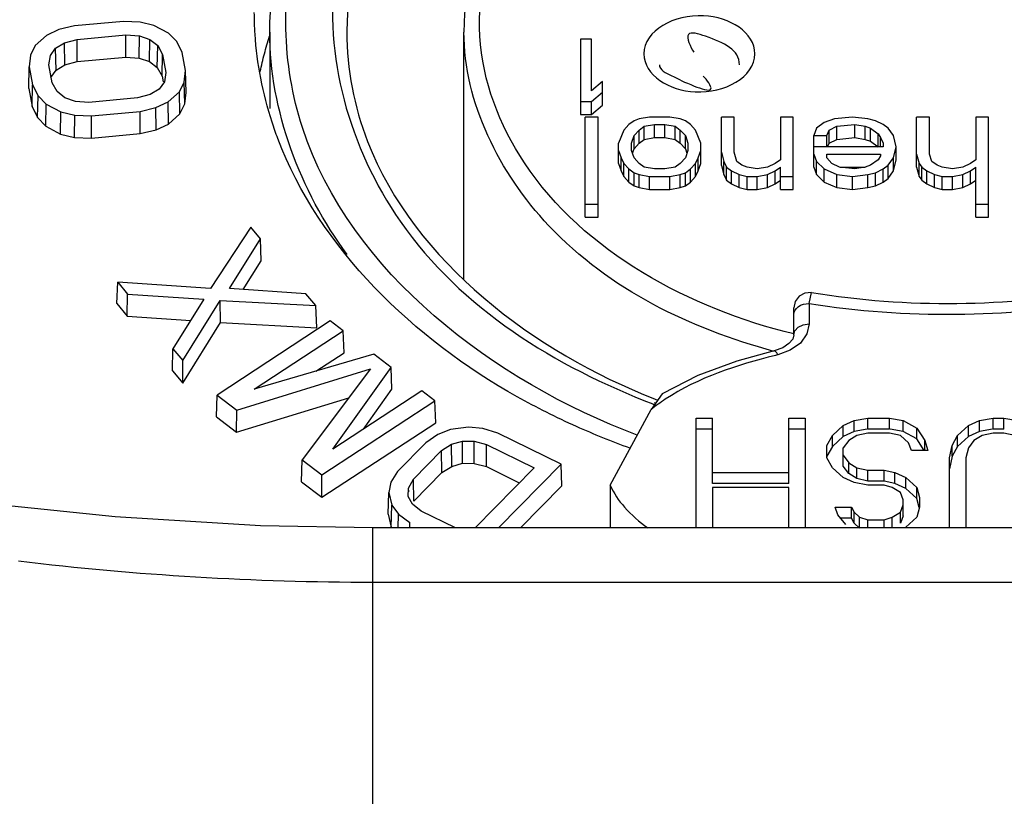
# Paper-space layout 'Sheet' of a CAD drawing. Header units: inches. Extents: x 0.2 to 10.8, y 0.2 to 8.3.
# Tile 424 of 545: x 7.5217 to 7.5855, y 5.4362 to 5.4866. Entities that reach past the tile are written whole.
import ezdxf

# ---------------------------------------------------------------- set-up
doc = ezdxf.new("R2010")
doc.units = ezdxf.units.IN
doc.header["$MEASUREMENT"] = 0
doc.layers.get('0').update_dxf_attribs({"lineweight": 5})

psp = doc.layouts.new('Sheet')

# ---------------------------------------------------------------- linework, layer by layer
at = {"color": 0, "linetype": 'ByBlock', "lineweight": -3}
for p, q in [((7.525220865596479, 5.486152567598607), (7.52419320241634, 5.48590859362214)), ((7.528385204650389, 5.486446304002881), (7.525220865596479, 5.486152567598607)), ((7.529467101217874, 5.486398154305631), (7.528385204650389, 5.486446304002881)), ((7.530365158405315, 5.486184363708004), (7.529467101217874, 5.486398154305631)), ((7.531317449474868, 5.485678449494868), (7.530365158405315, 5.486184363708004)), ((7.523403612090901, 5.485538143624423), (7.522668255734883, 5.484875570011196)), ((7.52419320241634, 5.48590859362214), (7.523403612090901, 5.485538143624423)), ((7.525383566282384, 5.485276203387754), (7.528547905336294, 5.485569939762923)), ((7.528548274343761, 5.484130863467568), (7.528547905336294, 5.485569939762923)), ((7.528547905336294, 5.485569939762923), (7.529418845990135, 5.485502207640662)), ((7.529409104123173, 5.484063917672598), (7.529418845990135, 5.485502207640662)), ((7.529418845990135, 5.485502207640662), (7.530105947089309, 5.485268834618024)), ((7.531847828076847, 5.485133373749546), (7.531317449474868, 5.485678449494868)), ((7.537877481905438, 5.485753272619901), (7.537877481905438, 5.48079086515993)), ((7.550477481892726, 5.469687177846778), (7.550477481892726, 5.485753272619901)), ((7.522668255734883, 5.484875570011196), (7.522354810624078, 5.484252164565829)), ((7.523988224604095, 5.484700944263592), (7.524566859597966, 5.485051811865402)), ((7.524566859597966, 5.485051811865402), (7.525383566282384, 5.485276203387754)), ((7.524585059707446, 5.483616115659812), (7.524566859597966, 5.485051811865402)), ((7.525392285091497, 5.483837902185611), (7.525383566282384, 5.485276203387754)), ((7.530084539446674, 5.483834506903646), (7.530105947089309, 5.485268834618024)), ((7.530105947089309, 5.485268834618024), (7.530609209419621, 5.484869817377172)), ((7.530579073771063, 5.483442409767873), (7.530609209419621, 5.484869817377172)), ((7.530609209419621, 5.484869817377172), (7.530928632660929, 5.484305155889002)), ((7.532194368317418, 5.48442265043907), (7.531847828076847, 5.485133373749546)), ((7.558047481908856, 5.485300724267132), (7.558047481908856, 5.480407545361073)), ((7.558762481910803, 5.485300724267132), (7.558047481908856, 5.485300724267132)), ((7.558762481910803, 5.481944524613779), (7.558762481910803, 5.485300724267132)), ((7.522354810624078, 5.484252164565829), (7.522279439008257, 5.48350227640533)), ((7.523545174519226, 5.483619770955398), (7.523647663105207, 5.484223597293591)), ((7.523647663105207, 5.484223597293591), (7.523988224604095, 5.484700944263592)), ((7.524016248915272, 5.483271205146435), (7.523988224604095, 5.484700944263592)), ((7.530894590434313, 5.482884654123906), (7.530928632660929, 5.484305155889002)), ((7.530928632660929, 5.484305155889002), (7.531145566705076, 5.483136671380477)), ((7.532411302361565, 5.483254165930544), (7.532194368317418, 5.48442265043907)), ((7.523762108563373, 5.482451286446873), (7.523545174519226, 5.483619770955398)), ((7.524016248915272, 5.483271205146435), (7.524585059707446, 5.483616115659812)), ((7.524585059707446, 5.483616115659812), (7.525392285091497, 5.483837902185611)), ((7.525392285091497, 5.483837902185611), (7.528548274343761, 5.484130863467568)), ((7.528548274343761, 5.484130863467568), (7.529409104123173, 5.484063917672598)), ((7.529409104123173, 5.484063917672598), (7.530084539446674, 5.483834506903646)), ((7.530084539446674, 5.483834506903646), (7.530579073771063, 5.483442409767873)), ((7.522244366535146, 5.482087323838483), (7.522279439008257, 5.48350227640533)), ((7.522279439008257, 5.48350227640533), (7.522496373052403, 5.482333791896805)), ((7.523681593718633, 5.482802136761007), (7.524016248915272, 5.483271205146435)), ((7.530579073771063, 5.483442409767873), (7.530894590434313, 5.482884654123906)), ((7.530894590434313, 5.482884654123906), (7.53096267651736, 5.4825179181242)), ((7.531145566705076, 5.483136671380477), (7.531043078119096, 5.48253284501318)), ((7.532335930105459, 5.482504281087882), (7.532411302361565, 5.483254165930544)), ((7.532446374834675, 5.481840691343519), (7.532411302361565, 5.483254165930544)), ((7.522462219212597, 5.480913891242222), (7.522496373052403, 5.482333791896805)), ((7.522496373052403, 5.482333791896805), (7.52284291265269, 5.481623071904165)), ((7.524081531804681, 5.481886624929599), (7.523762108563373, 5.482451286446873)), ((7.531043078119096, 5.48253284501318), (7.530702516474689, 5.482055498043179)), ((7.532022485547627, 5.481880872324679), (7.532335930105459, 5.482504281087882)), ((7.532370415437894, 5.481084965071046), (7.532335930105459, 5.482504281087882)), ((7.559477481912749, 5.482546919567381), (7.558762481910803, 5.481944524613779)), ((7.559477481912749, 5.481009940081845), (7.559477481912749, 5.482546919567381)), ((7.522244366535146, 5.482087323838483), (7.522462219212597, 5.480913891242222)), ((7.522811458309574, 5.480197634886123), (7.52284291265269, 5.481623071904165)), ((7.52284291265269, 5.481623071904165), (7.523373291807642, 5.481077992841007)), ((7.52458479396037, 5.481487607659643), (7.524081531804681, 5.481886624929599)), ((7.530123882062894, 5.481704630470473), (7.529307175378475, 5.481480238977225)), ((7.530702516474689, 5.482055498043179), (7.530123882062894, 5.481704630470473)), ((7.531287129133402, 5.481218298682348), (7.532022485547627, 5.481880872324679)), ((7.53205346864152, 5.480454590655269), (7.532022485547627, 5.481880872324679)), ((7.532370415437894, 5.481084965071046), (7.532446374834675, 5.481840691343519)), ((7.558762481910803, 5.481256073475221), (7.559477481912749, 5.481858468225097)), ((7.523347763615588, 5.479646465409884), (7.523373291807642, 5.481077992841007)), ((7.523373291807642, 5.481077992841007), (7.524325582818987, 5.480572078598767)), ((7.525271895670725, 5.481254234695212), (7.52458479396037, 5.481487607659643)), ((7.526142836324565, 5.481186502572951), (7.525271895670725, 5.481254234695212)), ((7.529307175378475, 5.481480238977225), (7.526142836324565, 5.481186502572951)), ((7.530497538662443, 5.480847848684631), (7.531287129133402, 5.481218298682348)), ((7.531311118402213, 5.479785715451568), (7.531287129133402, 5.481218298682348)), ((7.53205346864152, 5.480454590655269), (7.532370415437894, 5.481084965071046)), ((7.558047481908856, 5.481256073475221), (7.558762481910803, 5.481256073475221)), ((7.558762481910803, 5.480407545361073), (7.558762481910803, 5.481256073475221)), ((7.558762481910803, 5.480407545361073), (7.559477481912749, 5.481009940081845)), ((7.522462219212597, 5.480913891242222), (7.522811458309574, 5.480197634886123)), ((7.524309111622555, 5.47913573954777), (7.524325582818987, 5.480572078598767)), ((7.524325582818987, 5.480572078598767), (7.525223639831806, 5.48035828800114)), ((7.525216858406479, 5.478919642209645), (7.525223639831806, 5.48035828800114)), ((7.525223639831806, 5.48035828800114), (7.526305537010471, 5.480310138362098)), ((7.526305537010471, 5.480310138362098), (7.529469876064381, 5.480603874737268)), ((7.529469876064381, 5.480603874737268), (7.530497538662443, 5.480847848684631)), ((7.529477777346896, 5.479165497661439), (7.529469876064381, 5.480603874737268)), ((7.530513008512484, 5.479411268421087), (7.530497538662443, 5.480847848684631)), ((7.531311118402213, 5.479785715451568), (7.53205346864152, 5.480454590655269)), ((7.558047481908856, 5.480407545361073), (7.558762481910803, 5.480407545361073)), ((7.522811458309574, 5.480197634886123), (7.523347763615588, 5.479646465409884)), ((7.526306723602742, 5.478871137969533), (7.526305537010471, 5.480310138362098)), ((7.530513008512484, 5.479411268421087), (7.531311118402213, 5.479785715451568)), ((7.558344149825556, 5.473732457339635), (7.558344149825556, 5.480237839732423)), ((7.5591774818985, 5.480237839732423), (7.558344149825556, 5.480237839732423)), ((7.5591774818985, 5.473732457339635), (7.5591774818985, 5.480237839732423)), ((7.561177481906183, 5.479756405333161), (7.560844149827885, 5.479395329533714)), ((7.561510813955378, 5.479997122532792), (7.561177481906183, 5.479756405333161)), ((7.561844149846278, 5.480117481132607), (7.561510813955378, 5.479997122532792)), ((7.562510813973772, 5.480237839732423), (7.561844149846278, 5.480117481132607)), ((7.562177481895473, 5.479636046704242), (7.562844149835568, 5.479756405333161)), ((7.563844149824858, 5.480237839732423), (7.562510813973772, 5.480237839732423)), ((7.562844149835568, 5.47890787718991), (7.562844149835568, 5.479756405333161)), ((7.562844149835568, 5.479756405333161), (7.563510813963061, 5.479756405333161)), ((7.563510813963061, 5.47890787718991), (7.563510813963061, 5.479756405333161)), ((7.563510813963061, 5.479756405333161), (7.564177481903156, 5.479636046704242)), ((7.564510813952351, 5.480117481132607), (7.563844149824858, 5.480237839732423)), ((7.564844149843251, 5.479997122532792), (7.564510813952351, 5.480117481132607)), ((7.565177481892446, 5.479756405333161), (7.564844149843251, 5.479997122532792)), ((7.565510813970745, 5.479395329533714), (7.565177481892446, 5.479756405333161)), ((7.56717748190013, 5.477102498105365), (7.56717748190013, 5.480237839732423)), ((7.568010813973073, 5.480237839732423), (7.56717748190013, 5.480237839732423)), ((7.568010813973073, 5.477951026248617), (7.568010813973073, 5.480237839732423)), ((7.571010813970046, 5.480237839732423), (7.571010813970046, 5.477469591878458)), ((7.571844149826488, 5.480237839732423), (7.571010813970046, 5.480237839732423)), ((7.571844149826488, 5.475537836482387), (7.571844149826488, 5.480237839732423)), ((7.573844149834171, 5.479876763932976), (7.573344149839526, 5.479515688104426)), ((7.574510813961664, 5.480117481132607), (7.573844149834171, 5.479876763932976)), ((7.575677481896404, 5.480237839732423), (7.574510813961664, 5.480117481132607)), ((7.574677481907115, 5.479636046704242), (7.575844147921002, 5.479756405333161)), ((7.576677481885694, 5.480117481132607), (7.575677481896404, 5.480237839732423)), ((7.575844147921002, 5.47890787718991), (7.575844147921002, 5.479756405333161)), ((7.575844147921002, 5.479756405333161), (7.576510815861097, 5.479636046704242)), ((7.577177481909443, 5.479997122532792), (7.576677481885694, 5.480117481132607)), ((7.577677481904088, 5.479756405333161), (7.577177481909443, 5.479997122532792)), ((7.578010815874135, 5.479515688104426), (7.577677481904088, 5.479756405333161)), ((7.579844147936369, 5.47698213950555), (7.579844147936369, 5.480237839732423)), ((7.580677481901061, 5.480237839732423), (7.579844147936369, 5.480237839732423)), ((7.580677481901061, 5.477830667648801), (7.580677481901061, 5.480237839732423)), ((7.583677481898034, 5.480237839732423), (7.583677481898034, 5.477469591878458)), ((7.584510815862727, 5.480237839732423), (7.583677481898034, 5.480237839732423)), ((7.584510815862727, 5.473732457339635), (7.584510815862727, 5.480237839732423)), ((7.523347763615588, 5.479646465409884), (7.524309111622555, 5.47913573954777)), ((7.524309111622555, 5.47913573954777), (7.525216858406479, 5.478919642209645)), ((7.526306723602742, 5.478871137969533), (7.529477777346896, 5.479165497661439)), ((7.529477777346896, 5.479165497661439), (7.530513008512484, 5.479411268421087)), ((7.560844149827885, 5.479395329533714), (7.560510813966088, 5.478552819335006)), ((7.561510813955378, 5.47903425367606), (7.561844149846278, 5.479395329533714)), ((7.561844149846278, 5.479395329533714), (7.562177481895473, 5.479636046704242)), ((7.561844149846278, 5.478546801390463), (7.561844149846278, 5.479395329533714)), ((7.562177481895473, 5.47878751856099), (7.562177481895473, 5.479636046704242)), ((7.564177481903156, 5.47878751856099), (7.564177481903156, 5.479636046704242)), ((7.564177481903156, 5.479636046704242), (7.564510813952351, 5.479395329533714)), ((7.564510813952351, 5.478546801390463), (7.564510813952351, 5.479395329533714)), ((7.564510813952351, 5.479395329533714), (7.564844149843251, 5.47903425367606)), ((7.565844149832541, 5.478552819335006), (7.565510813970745, 5.479395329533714)), ((7.573344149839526, 5.479515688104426), (7.573177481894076, 5.47903425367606)), ((7.574010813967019, 5.47903425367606), (7.57417748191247, 5.479395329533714)), ((7.57417748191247, 5.479395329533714), (7.574677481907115, 5.479636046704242)), ((7.57417748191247, 5.478546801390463), (7.57417748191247, 5.479395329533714)), ((7.574677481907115, 5.47878751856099), (7.574677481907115, 5.479636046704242)), ((7.576510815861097, 5.47878751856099), (7.576510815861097, 5.479636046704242)), ((7.576510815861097, 5.479636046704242), (7.576844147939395, 5.479515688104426)), ((7.576844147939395, 5.478667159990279), (7.576844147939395, 5.479515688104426)), ((7.576844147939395, 5.479515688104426), (7.57734414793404, 5.479154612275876)), ((7.57734414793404, 5.478306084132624), (7.57734414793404, 5.479154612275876)), ((7.57734414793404, 5.479154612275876), (7.57751081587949, 5.478913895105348)), ((7.57834414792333, 5.47903425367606), (7.578010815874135, 5.479515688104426)), ((7.525216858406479, 5.478919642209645), (7.526306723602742, 5.478871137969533)), ((7.560510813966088, 5.477222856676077), (7.560510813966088, 5.478552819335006)), ((7.561344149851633, 5.478552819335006), (7.561510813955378, 5.47903425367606)), ((7.561344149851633, 5.478071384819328), (7.561344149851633, 5.478552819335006)), ((7.561510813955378, 5.478185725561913), (7.561510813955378, 5.47903425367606)), ((7.561510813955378, 5.478185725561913), (7.561844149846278, 5.478546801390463)), ((7.561844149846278, 5.478546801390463), (7.562177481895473, 5.47878751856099)), ((7.562177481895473, 5.47878751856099), (7.562844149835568, 5.47890787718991)), ((7.562844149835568, 5.47890787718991), (7.563510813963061, 5.47890787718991)), ((7.563510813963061, 5.47890787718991), (7.564177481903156, 5.47878751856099)), ((7.564177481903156, 5.47878751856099), (7.564510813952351, 5.478546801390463)), ((7.564510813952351, 5.478546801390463), (7.564844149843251, 5.478185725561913)), ((7.564844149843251, 5.478185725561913), (7.564844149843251, 5.47903425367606)), ((7.564844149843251, 5.47903425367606), (7.565010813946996, 5.478552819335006)), ((7.565010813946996, 5.478552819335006), (7.565010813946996, 5.478071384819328)), ((7.565844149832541, 5.477222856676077), (7.565844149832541, 5.478552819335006)), ((7.573177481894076, 5.47698213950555), (7.573177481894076, 5.47903425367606)), ((7.573177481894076, 5.47903425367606), (7.574010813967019, 5.47903425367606)), ((7.574010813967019, 5.478312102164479), (7.574010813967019, 5.47903425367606)), ((7.574069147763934, 5.478312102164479), (7.57417748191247, 5.478546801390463)), ((7.57417748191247, 5.478546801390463), (7.574677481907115, 5.47878751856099)), ((7.574677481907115, 5.47878751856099), (7.575844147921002, 5.47890787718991)), ((7.575844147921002, 5.47890787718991), (7.576510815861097, 5.47878751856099)), ((7.576510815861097, 5.47878751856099), (7.576844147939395, 5.478667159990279)), ((7.576844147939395, 5.478667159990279), (7.57734414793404, 5.478306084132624)), ((7.57751081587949, 5.478312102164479), (7.57751081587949, 5.478913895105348)), ((7.57751081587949, 5.478913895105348), (7.577677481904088, 5.478552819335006)), ((7.577677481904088, 5.478552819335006), (7.577677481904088, 5.478312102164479)), ((7.57851081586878, 5.478312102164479), (7.57834414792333, 5.47903425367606)), ((7.560510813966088, 5.478071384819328), (7.560677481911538, 5.477589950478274)), ((7.561510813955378, 5.477589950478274), (7.561344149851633, 5.478071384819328)), ((7.561407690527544, 5.477887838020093), (7.561510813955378, 5.478185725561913)), ((7.564844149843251, 5.478185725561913), (7.564947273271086, 5.477887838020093)), ((7.565010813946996, 5.478071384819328), (7.564844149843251, 5.477589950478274)), ((7.565677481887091, 5.477589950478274), (7.565844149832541, 5.478071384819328)), ((7.56717748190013, 5.477951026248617), (7.56734414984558, 5.477349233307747)), ((7.568177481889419, 5.477349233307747), (7.568010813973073, 5.477951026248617)), ((7.577677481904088, 5.478312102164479), (7.573177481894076, 5.478312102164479)), ((7.573177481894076, 5.477830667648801), (7.573344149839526, 5.477349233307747)), ((7.574010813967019, 5.477589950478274), (7.574010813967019, 5.477830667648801)), ((7.574010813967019, 5.477830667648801), (7.57751081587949, 5.477830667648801)), ((7.57751081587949, 5.477830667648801), (7.57751081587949, 5.477710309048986)), ((7.57834414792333, 5.477589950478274), (7.57851081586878, 5.478312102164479)), ((7.57851081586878, 5.477463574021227), (7.57851081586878, 5.478312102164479)), ((7.579844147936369, 5.477830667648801), (7.580010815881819, 5.477228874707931)), ((7.580844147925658, 5.477349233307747), (7.580677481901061, 5.477830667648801)), ((7.560510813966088, 5.477222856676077), (7.560677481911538, 5.476741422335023)), ((7.560677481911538, 5.476741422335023), (7.560677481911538, 5.477589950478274)), ((7.560677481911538, 5.477589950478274), (7.560844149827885, 5.477228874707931)), ((7.560844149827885, 5.47638034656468), (7.560844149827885, 5.477228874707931)), ((7.560844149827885, 5.477228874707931), (7.561177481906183, 5.476867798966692)), ((7.561844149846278, 5.477228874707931), (7.561510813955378, 5.477589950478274)), ((7.562177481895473, 5.476988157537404), (7.561844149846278, 5.477228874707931)), ((7.564510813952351, 5.477228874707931), (7.564177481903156, 5.476988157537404)), ((7.564844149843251, 5.477589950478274), (7.564510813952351, 5.477228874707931)), ((7.565177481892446, 5.476867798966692), (7.565510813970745, 5.477228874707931)), ((7.565510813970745, 5.477228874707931), (7.565677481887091, 5.477589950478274)), ((7.565510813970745, 5.47638034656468), (7.565510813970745, 5.477228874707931)), ((7.565677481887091, 5.476741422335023), (7.565677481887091, 5.477589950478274)), ((7.565677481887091, 5.476741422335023), (7.565844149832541, 5.477222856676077)), ((7.56734414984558, 5.476500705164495), (7.56734414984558, 5.477349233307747)), ((7.56734414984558, 5.477349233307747), (7.567510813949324, 5.476988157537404)), ((7.568510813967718, 5.477108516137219), (7.568177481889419, 5.477349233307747)), ((7.570677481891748, 5.477228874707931), (7.570177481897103, 5.476988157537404)), ((7.571010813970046, 5.477469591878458), (7.570677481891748, 5.477228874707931)), ((7.573344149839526, 5.476500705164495), (7.573344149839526, 5.477349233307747)), ((7.573344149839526, 5.477349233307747), (7.573844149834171, 5.476867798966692)), ((7.574344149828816, 5.477228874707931), (7.574010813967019, 5.477589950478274)), ((7.574844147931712, 5.476988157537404), (7.574344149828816, 5.477228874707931)), ((7.57734414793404, 5.477469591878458), (7.576844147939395, 5.477108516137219)), ((7.57751081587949, 5.477710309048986), (7.57734414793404, 5.477469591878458)), ((7.578010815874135, 5.477108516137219), (7.57834414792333, 5.477589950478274)), ((7.57834414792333, 5.476741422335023), (7.57834414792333, 5.477589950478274)), ((7.57834414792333, 5.476741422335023), (7.57851081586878, 5.477463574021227)), ((7.580010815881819, 5.47638034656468), (7.580010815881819, 5.477228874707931)), ((7.580010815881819, 5.477228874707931), (7.580177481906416, 5.476988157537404)), ((7.581177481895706, 5.477108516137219), (7.580844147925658, 5.477349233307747)), ((7.583344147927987, 5.477228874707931), (7.582844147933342, 5.476988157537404)), ((7.583677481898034, 5.477469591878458), (7.583344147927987, 5.477228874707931)), ((7.560677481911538, 5.476741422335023), (7.560844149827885, 5.47638034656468)), ((7.561177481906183, 5.476019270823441), (7.561177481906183, 5.476867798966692)), ((7.561177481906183, 5.476867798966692), (7.561510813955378, 5.476627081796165)), ((7.561510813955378, 5.475778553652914), (7.561510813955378, 5.476627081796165)), ((7.561510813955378, 5.476627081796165), (7.561844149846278, 5.47650672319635)), ((7.561844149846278, 5.475658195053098), (7.561844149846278, 5.47650672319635)), ((7.561844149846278, 5.47650672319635), (7.562510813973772, 5.476386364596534)), ((7.562844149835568, 5.476867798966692), (7.562177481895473, 5.476988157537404)), ((7.563510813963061, 5.476867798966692), (7.562844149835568, 5.476867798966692)), ((7.564177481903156, 5.476988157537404), (7.563510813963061, 5.476867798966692)), ((7.563844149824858, 5.476386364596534), (7.564510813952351, 5.47650672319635)), ((7.564510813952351, 5.47650672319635), (7.564844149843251, 5.476627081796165)), ((7.564510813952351, 5.475658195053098), (7.564510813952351, 5.47650672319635)), ((7.564844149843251, 5.476627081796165), (7.565177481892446, 5.476867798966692)), ((7.564844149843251, 5.475778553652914), (7.564844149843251, 5.476627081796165)), ((7.565177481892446, 5.476019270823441), (7.565177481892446, 5.476867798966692)), ((7.565510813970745, 5.47638034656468), (7.565677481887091, 5.476741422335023)), ((7.56717748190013, 5.477102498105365), (7.56734414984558, 5.476500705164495)), ((7.56734414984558, 5.476500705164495), (7.567510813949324, 5.476139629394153)), ((7.567510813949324, 5.476139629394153), (7.567510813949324, 5.476988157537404)), ((7.567510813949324, 5.476988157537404), (7.567844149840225, 5.476747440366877)), ((7.567844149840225, 5.475898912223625), (7.567844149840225, 5.476747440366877)), ((7.567844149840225, 5.476747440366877), (7.56834414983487, 5.47650672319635)), ((7.56834414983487, 5.475658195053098), (7.56834414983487, 5.47650672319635)), ((7.56834414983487, 5.47650672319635), (7.568844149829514, 5.476386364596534)), ((7.568844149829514, 5.476988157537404), (7.568510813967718, 5.477108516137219)), ((7.569510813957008, 5.476867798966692), (7.568844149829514, 5.476988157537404)), ((7.570177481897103, 5.476988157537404), (7.569510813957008, 5.476867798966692)), ((7.569510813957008, 5.476386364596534), (7.570177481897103, 5.47650672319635)), ((7.570177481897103, 5.47650672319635), (7.570677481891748, 5.476747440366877)), ((7.570177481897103, 5.475658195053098), (7.570177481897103, 5.47650672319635)), ((7.570677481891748, 5.476747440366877), (7.571010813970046, 5.476988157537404)), ((7.570677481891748, 5.475898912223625), (7.570677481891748, 5.476747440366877)), ((7.571010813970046, 5.475537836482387), (7.571010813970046, 5.476988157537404)), ((7.573177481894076, 5.47698213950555), (7.573344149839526, 5.476500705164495)), ((7.573344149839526, 5.476500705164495), (7.573844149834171, 5.476019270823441)), ((7.573844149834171, 5.476019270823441), (7.573844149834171, 5.476867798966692)), ((7.573844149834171, 5.476867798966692), (7.574677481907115, 5.47650672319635)), ((7.574677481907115, 5.475658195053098), (7.574677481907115, 5.47650672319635)), ((7.574677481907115, 5.47650672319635), (7.575677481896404, 5.476386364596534)), ((7.575844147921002, 5.476867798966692), (7.574844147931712, 5.476988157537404)), ((7.574894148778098, 5.47698213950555), (7.576510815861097, 5.47698213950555)), ((7.575677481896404, 5.476386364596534), (7.576677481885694, 5.47650672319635)), ((7.576510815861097, 5.476988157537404), (7.575844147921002, 5.476867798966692)), ((7.576844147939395, 5.477108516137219), (7.576510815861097, 5.476988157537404)), ((7.576677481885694, 5.47650672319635), (7.577177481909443, 5.476627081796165)), ((7.576677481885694, 5.475658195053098), (7.576677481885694, 5.47650672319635)), ((7.577177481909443, 5.476627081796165), (7.577677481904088, 5.476867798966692)), ((7.577177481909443, 5.475778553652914), (7.577177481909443, 5.476627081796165)), ((7.577677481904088, 5.476867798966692), (7.578010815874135, 5.477108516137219)), ((7.577677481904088, 5.476019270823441), (7.577677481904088, 5.476867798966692)), ((7.578010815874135, 5.476259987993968), (7.578010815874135, 5.477108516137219)), ((7.578010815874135, 5.476259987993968), (7.57834414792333, 5.476741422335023)), ((7.579844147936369, 5.47698213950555), (7.580010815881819, 5.47638034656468)), ((7.580177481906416, 5.476139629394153), (7.580177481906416, 5.476988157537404)), ((7.580177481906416, 5.476988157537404), (7.580510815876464, 5.476747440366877)), ((7.580510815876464, 5.475898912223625), (7.580510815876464, 5.476747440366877)), ((7.580510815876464, 5.476747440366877), (7.581010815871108, 5.47650672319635)), ((7.581010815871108, 5.475658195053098), (7.581010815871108, 5.47650672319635)), ((7.581010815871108, 5.47650672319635), (7.581510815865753, 5.476386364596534)), ((7.581510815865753, 5.476988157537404), (7.581177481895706, 5.477108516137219)), ((7.582177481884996, 5.476867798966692), (7.581510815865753, 5.476988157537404)), ((7.582844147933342, 5.476988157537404), (7.582177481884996, 5.476867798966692)), ((7.582177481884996, 5.476386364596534), (7.582844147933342, 5.47650672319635)), ((7.582844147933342, 5.47650672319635), (7.583344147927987, 5.476747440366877)), ((7.582844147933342, 5.475658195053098), (7.582844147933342, 5.47650672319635)), ((7.583344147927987, 5.476747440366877), (7.583677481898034, 5.476988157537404)), ((7.583344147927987, 5.475898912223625), (7.583344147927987, 5.476747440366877)), ((7.583677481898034, 5.473732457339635), (7.583677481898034, 5.476988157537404)), ((7.560844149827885, 5.47638034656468), (7.561177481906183, 5.476019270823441)), ((7.561177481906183, 5.476019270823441), (7.561510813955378, 5.475778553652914)), ((7.562510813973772, 5.475537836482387), (7.562510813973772, 5.476386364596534)), ((7.562510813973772, 5.476386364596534), (7.563844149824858, 5.476386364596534)), ((7.563844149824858, 5.475537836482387), (7.563844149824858, 5.476386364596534)), ((7.564844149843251, 5.475778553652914), (7.565177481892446, 5.476019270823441)), ((7.565177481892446, 5.476019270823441), (7.565510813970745, 5.47638034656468)), ((7.567510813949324, 5.476139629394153), (7.567844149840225, 5.475898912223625)), ((7.567844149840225, 5.475898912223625), (7.56834414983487, 5.475658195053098)), ((7.568844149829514, 5.475537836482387), (7.568844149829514, 5.476386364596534)), ((7.568844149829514, 5.476386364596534), (7.569510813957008, 5.476386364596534)), ((7.569510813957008, 5.475537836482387), (7.569510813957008, 5.476386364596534)), ((7.570177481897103, 5.475658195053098), (7.570677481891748, 5.475898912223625)), ((7.570677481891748, 5.475898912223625), (7.571010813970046, 5.476139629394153)), ((7.571010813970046, 5.476386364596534), (7.571844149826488, 5.476386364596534)), ((7.573844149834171, 5.476019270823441), (7.574677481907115, 5.475658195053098)), ((7.575677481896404, 5.475537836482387), (7.575677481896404, 5.476386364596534)), ((7.577177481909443, 5.475778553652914), (7.577677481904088, 5.476019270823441)), ((7.577677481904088, 5.476019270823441), (7.578010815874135, 5.476259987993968)), ((7.580010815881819, 5.47638034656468), (7.580177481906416, 5.476139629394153)), ((7.580177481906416, 5.476139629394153), (7.580510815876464, 5.475898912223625)), ((7.580510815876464, 5.475898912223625), (7.581010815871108, 5.475658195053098)), ((7.581510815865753, 5.475537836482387), (7.581510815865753, 5.476386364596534)), ((7.581510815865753, 5.476386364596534), (7.582177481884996, 5.476386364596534)), ((7.582177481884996, 5.475537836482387), (7.582177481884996, 5.476386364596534)), ((7.582844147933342, 5.475658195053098), (7.583344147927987, 5.475898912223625)), ((7.583344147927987, 5.475898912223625), (7.583677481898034, 5.476139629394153)), ((7.561510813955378, 5.475778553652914), (7.561844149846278, 5.475658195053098)), ((7.561844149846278, 5.475658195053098), (7.562510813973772, 5.475537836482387)), ((7.562510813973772, 5.475537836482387), (7.563844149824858, 5.475537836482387)), ((7.563844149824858, 5.475537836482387), (7.564510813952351, 5.475658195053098)), ((7.564510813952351, 5.475658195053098), (7.564844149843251, 5.475778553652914)), ((7.56834414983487, 5.475658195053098), (7.568844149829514, 5.475537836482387)), ((7.568844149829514, 5.475537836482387), (7.569510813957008, 5.475537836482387)), ((7.569510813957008, 5.475537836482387), (7.570177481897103, 5.475658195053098)), ((7.571010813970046, 5.475537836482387), (7.571844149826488, 5.475537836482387)), ((7.574677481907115, 5.475658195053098), (7.575677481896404, 5.475537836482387)), ((7.575677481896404, 5.475537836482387), (7.576677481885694, 5.475658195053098)), ((7.576677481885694, 5.475658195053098), (7.577177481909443, 5.475778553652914)), ((7.581010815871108, 5.475658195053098), (7.581510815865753, 5.475537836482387)), ((7.581510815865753, 5.475537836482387), (7.582177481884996, 5.475537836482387)), ((7.582177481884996, 5.475537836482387), (7.582844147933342, 5.475658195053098)), ((7.558344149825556, 5.474580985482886), (7.5591774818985, 5.474580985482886)), ((7.583677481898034, 5.474580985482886), (7.584510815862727, 5.474580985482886)), ((7.558344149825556, 5.473732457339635), (7.5591774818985, 5.473732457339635)), ((7.583677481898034, 5.473732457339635), (7.584510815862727, 5.473732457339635)), ((7.536642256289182, 5.473092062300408), (7.534029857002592, 5.469104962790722)), ((7.537274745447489, 5.472329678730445), (7.536642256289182, 5.473092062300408)), ((7.535263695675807, 5.469104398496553), (7.537274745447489, 5.472329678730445)), ((7.537313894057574, 5.470917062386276), (7.537274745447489, 5.472329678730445)), ((7.536146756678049, 5.469045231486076), (7.537313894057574, 5.470917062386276)), ((7.527952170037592, 5.468129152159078), (7.528016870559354, 5.469514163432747)), ((7.528016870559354, 5.469514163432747), (7.52864935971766, 5.46875177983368)), ((7.534029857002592, 5.469104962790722), (7.528016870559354, 5.469514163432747)), ((7.540226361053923, 5.46877188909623), (7.535263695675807, 5.469104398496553)), ((7.572877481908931, 5.468139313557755), (7.573037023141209, 5.468847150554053)), ((7.52862828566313, 5.467314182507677), (7.52864935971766, 5.46875177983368)), ((7.52864935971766, 5.46875177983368), (7.533612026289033, 5.468419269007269)), ((7.533612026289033, 5.468419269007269), (7.531600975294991, 5.465193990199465)), ((7.532233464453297, 5.464431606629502), (7.534662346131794, 5.468342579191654)), ((7.534684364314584, 5.466902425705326), (7.534662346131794, 5.468342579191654)), ((7.534662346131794, 5.468342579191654), (7.540858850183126, 5.468009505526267)), ((7.540858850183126, 5.468009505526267), (7.540226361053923, 5.46877188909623)), ((7.527952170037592, 5.468129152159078), (7.52862828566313, 5.467314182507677)), ((7.540922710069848, 5.466567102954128), (7.540858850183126, 5.468009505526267)), ((7.571877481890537, 5.466105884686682), (7.571877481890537, 5.467859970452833)), ((7.572877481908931, 5.468139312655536), (7.572877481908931, 5.466812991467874)), ((7.52862828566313, 5.467314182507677), (7.532750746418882, 5.46703796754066)), ((7.541799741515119, 5.467006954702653), (7.534463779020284, 5.462201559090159)), ((7.542649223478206, 5.466358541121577), (7.541799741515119, 5.467006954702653)), ((7.532237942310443, 5.462963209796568), (7.534684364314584, 5.466902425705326)), ((7.534684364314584, 5.466902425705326), (7.540922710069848, 5.466567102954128)), ((7.536874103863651, 5.462575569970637), (7.542649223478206, 5.466358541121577)), ((7.542698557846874, 5.464942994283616), (7.542649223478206, 5.466358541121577)), ((7.531561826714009, 5.463778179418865), (7.531600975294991, 5.465193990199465)), ((7.531600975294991, 5.465193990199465), (7.532233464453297, 5.464431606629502)), ((7.532237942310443, 5.462963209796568), (7.532233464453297, 5.464431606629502)), ((7.544631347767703, 5.464845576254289), (7.536874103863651, 5.462575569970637)), ((7.540869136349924, 5.463744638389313), (7.542698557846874, 5.464942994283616)), ((7.545763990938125, 5.463981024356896), (7.544631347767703, 5.464845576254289)), ((7.531561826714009, 5.463778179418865), (7.532237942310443, 5.462963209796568)), ((7.535738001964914, 5.461228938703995), (7.544417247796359, 5.463902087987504)), ((7.544417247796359, 5.463902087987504), (7.539985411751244, 5.457986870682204)), ((7.541970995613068, 5.458685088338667), (7.545763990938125, 5.463981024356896)), ((7.545806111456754, 5.462570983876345), (7.545763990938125, 5.463981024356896)), ((7.547746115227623, 5.462468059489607), (7.541970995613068, 5.458685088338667)), ((7.543952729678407, 5.459983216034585), (7.545806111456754, 5.462570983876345)), ((7.54859559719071, 5.461819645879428), (7.547746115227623, 5.462468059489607)), ((7.534414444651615, 5.460788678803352), (7.534463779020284, 5.462201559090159)), ((7.534463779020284, 5.462201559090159), (7.535738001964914, 5.461228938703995)), ((7.535729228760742, 5.459785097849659), (7.543013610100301, 5.462028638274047)), ((7.541259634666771, 5.457014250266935), (7.54859559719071, 5.461819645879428)), ((7.548644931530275, 5.460404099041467), (7.54859559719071, 5.461819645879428)), ((7.563334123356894, 5.462273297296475), (7.562630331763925, 5.461258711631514)), ((7.535729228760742, 5.459785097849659), (7.535738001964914, 5.461228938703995)), ((7.55996520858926, 5.456349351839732), (7.562630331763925, 5.461258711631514)), ((7.562741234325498, 5.461622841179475), (7.562807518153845, 5.461597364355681)), ((7.562812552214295, 5.46171540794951), (7.562878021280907, 5.461689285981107)), ((7.534414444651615, 5.460788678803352), (7.535729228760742, 5.459785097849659)), ((7.565541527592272, 5.453578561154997), (7.565541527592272, 5.460700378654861)), ((7.565541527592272, 5.460700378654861), (7.566601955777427, 5.460700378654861)), ((7.566601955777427, 5.456458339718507), (7.566601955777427, 5.460700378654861)), ((7.571550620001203, 5.456458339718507), (7.571550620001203, 5.460700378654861)), ((7.571550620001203, 5.460700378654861), (7.572611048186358, 5.460700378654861)), ((7.572611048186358, 5.460700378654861), (7.572611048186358, 5.453578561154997)), ((7.57508538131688, 5.460218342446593), (7.575792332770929, 5.460539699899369)), ((7.575792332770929, 5.460539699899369), (7.576676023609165, 5.460700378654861)), ((7.575792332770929, 5.459832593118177), (7.575792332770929, 5.460539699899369)), ((7.576676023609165, 5.459993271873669), (7.576676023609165, 5.460700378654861)), ((7.576676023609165, 5.460700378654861), (7.578089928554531, 5.460700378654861)), ((7.578089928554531, 5.459993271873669), (7.578089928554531, 5.460700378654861)), ((7.578089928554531, 5.460700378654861), (7.5789736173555, 5.460539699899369)), ((7.5789736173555, 5.459832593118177), (7.5789736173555, 5.460539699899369)), ((7.5789736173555, 5.460539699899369), (7.579857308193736, 5.460057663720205)), ((7.58321533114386, 5.460218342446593), (7.583922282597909, 5.460539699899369)), ((7.583922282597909, 5.460539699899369), (7.584805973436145, 5.460700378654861)), ((7.583922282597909, 5.459832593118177), (7.583922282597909, 5.460539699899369)), ((7.584805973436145, 5.459993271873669), (7.584805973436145, 5.460700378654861)), ((7.584805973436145, 5.460700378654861), (7.585512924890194, 5.460700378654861)), ((7.585512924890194, 5.459993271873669), (7.585512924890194, 5.460700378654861)), ((7.585512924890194, 5.460700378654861), (7.586396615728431, 5.460539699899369)), ((7.541257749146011, 5.455565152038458), (7.548644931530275, 5.460404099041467)), ((7.549601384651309, 5.459962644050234), (7.548773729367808, 5.459636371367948)), ((7.550771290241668, 5.460120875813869), (7.549601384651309, 5.459962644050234)), ((7.551698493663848, 5.460031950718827), (7.550771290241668, 5.460120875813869)), ((7.552675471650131, 5.459735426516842), (7.551698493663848, 5.460031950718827)), ((7.566601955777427, 5.459993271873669), (7.565541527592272, 5.459993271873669)), ((7.572611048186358, 5.459993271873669), (7.571550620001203, 5.459993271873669)), ((7.574378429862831, 5.459575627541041), (7.57508538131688, 5.460218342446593)), ((7.57508538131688, 5.459511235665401), (7.57508538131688, 5.460218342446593)), ((7.576630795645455, 5.459985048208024), (7.575792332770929, 5.459832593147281)), ((7.578089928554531, 5.459993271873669), (7.576676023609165, 5.459993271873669)), ((7.5789736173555, 5.459832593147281), (7.578135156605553, 5.459985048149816)), ((7.579857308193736, 5.459350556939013), (7.579857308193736, 5.460057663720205)), ((7.579857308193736, 5.460057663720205), (7.580387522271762, 5.459254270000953)), ((7.582508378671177, 5.459575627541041), (7.58321533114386, 5.460218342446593)), ((7.58321533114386, 5.459511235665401), (7.58321533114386, 5.460218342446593)), ((7.584760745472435, 5.459985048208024), (7.583922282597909, 5.459832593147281)), ((7.585512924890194, 5.459993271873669), (7.584805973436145, 5.459993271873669)), ((7.548773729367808, 5.459636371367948), (7.547995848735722, 5.459102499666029)), ((7.556782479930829, 5.457718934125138), (7.552675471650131, 5.459735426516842)), ((7.574024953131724, 5.45893291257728), (7.574378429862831, 5.459575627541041)), ((7.574378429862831, 5.458868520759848), (7.574378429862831, 5.459575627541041)), ((7.57508538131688, 5.459511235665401), (7.574378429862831, 5.458868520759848)), ((7.575792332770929, 5.459832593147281), (7.57508538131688, 5.459511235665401)), ((7.575438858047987, 5.459254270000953), (7.57508538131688, 5.458772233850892)), ((7.575969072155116, 5.459575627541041), (7.575438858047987, 5.459254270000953)), ((7.576676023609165, 5.459736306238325), (7.575969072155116, 5.459575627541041)), ((7.578089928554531, 5.459736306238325), (7.576676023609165, 5.459736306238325)), ((7.57879688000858, 5.459575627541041), (7.578089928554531, 5.459736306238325)), ((7.579327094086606, 5.459093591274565), (7.57879688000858, 5.459575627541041)), ((7.579857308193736, 5.459350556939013), (7.5789736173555, 5.459832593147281)), ((7.580345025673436, 5.458611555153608), (7.579857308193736, 5.459350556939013)), ((7.580387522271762, 5.458611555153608), (7.580387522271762, 5.459254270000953)), ((7.580387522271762, 5.459254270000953), (7.580564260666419, 5.458611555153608)), ((7.582154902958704, 5.45893291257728), (7.582508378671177, 5.459575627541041)), ((7.582508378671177, 5.458868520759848), (7.582508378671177, 5.459575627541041)), ((7.58321533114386, 5.459511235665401), (7.582508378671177, 5.458868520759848)), ((7.583922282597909, 5.459832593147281), (7.58321533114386, 5.459511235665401)), ((7.583568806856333, 5.459254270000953), (7.58321533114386, 5.458772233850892)), ((7.584099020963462, 5.459575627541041), (7.583568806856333, 5.459254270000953)), ((7.584805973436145, 5.459736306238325), (7.584099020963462, 5.459575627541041)), ((7.585512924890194, 5.459736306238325), (7.584805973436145, 5.459736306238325)), ((7.586219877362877, 5.459575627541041), (7.585512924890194, 5.459736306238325)), ((7.547995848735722, 5.459102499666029), (7.546175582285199, 5.45724882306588)), ((7.549022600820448, 5.458598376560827), (7.549679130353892, 5.459008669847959)), ((7.549679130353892, 5.459008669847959), (7.550385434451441, 5.459211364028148)), ((7.549697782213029, 5.457573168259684), (7.549679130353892, 5.459008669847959)), ((7.550392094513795, 5.457772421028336), (7.550385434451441, 5.459211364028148)), ((7.550385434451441, 5.459211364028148), (7.551141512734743, 5.459206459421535)), ((7.551135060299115, 5.457767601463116), (7.551141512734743, 5.459206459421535)), ((7.551141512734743, 5.459206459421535), (7.551947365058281, 5.458993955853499)), ((7.551931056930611, 5.45755769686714), (7.551947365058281, 5.458993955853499)), ((7.551947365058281, 5.458993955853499), (7.555027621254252, 5.457481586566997)), ((7.574024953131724, 5.458129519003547), (7.574024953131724, 5.45893291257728)), ((7.574378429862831, 5.458868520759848), (7.574024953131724, 5.458225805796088)), ((7.57508538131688, 5.457583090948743), (7.57508538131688, 5.458772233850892)), ((7.57950383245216, 5.458611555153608), (7.579327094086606, 5.459093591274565)), ((7.580564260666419, 5.458611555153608), (7.57950383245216, 5.458611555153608)), ((7.581978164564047, 5.458129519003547), (7.582154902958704, 5.45893291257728)), ((7.582154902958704, 5.458225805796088), (7.582154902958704, 5.45893291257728)), ((7.582508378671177, 5.458868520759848), (7.582154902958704, 5.458225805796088)), ((7.58321533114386, 5.458772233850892), (7.583038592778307, 5.458129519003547)), ((7.539942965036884, 5.456568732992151), (7.539985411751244, 5.457986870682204)), ((7.539985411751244, 5.457986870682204), (7.541259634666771, 5.457014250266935)), ((7.547202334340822, 5.456744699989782), (7.549022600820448, 5.458598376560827)), ((7.549048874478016, 5.457167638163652), (7.549022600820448, 5.458598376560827)), ((7.574378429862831, 5.457486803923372), (7.574024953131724, 5.458129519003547)), ((7.57508538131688, 5.458290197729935), (7.575438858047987, 5.457808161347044)), ((7.582154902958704, 5.458225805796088), (7.581978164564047, 5.457422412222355)), ((7.581978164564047, 5.453578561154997), (7.581978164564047, 5.458129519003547)), ((7.583038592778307, 5.458129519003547), (7.583038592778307, 5.453578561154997)), ((7.549048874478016, 5.457167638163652), (7.549697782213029, 5.457573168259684)), ((7.549697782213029, 5.457573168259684), (7.550392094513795, 5.457772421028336)), ((7.550392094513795, 5.457772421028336), (7.551135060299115, 5.457767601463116)), ((7.551135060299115, 5.457767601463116), (7.551931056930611, 5.45755769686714)), ((7.555027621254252, 5.457481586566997), (7.55119494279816, 5.453578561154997)), ((7.551931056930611, 5.45755769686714), (7.554070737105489, 5.456507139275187)), ((7.552716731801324, 5.453578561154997), (7.556782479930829, 5.457718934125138)), ((7.556831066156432, 5.456310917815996), (7.556782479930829, 5.457718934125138)), ((7.57508538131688, 5.456844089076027), (7.574378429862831, 5.457486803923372)), ((7.575438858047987, 5.457101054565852), (7.57508538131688, 5.457583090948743)), ((7.575438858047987, 5.457101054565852), (7.575438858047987, 5.457808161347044)), ((7.575438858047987, 5.457808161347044), (7.575969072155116, 5.457486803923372)), ((7.575969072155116, 5.45677969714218), (7.575969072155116, 5.457486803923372)), ((7.575969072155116, 5.457486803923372), (7.576676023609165, 5.457326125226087)), ((7.576676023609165, 5.456619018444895), (7.576676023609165, 5.457326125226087)), ((7.576676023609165, 5.457326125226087), (7.577736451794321, 5.457326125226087)), ((7.577736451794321, 5.456619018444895), (7.577736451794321, 5.457326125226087)), ((7.577736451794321, 5.457326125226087), (7.57844340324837, 5.457165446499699)), ((7.541257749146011, 5.455565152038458), (7.541259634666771, 5.457014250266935)), ((7.546175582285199, 5.45724882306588), (7.545739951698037, 5.456546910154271)), ((7.546888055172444, 5.456166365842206), (7.547202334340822, 5.456744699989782)), ((7.547233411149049, 5.455318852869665), (7.547202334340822, 5.456744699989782)), ((7.547233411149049, 5.455318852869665), (7.549048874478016, 5.457167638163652)), ((7.566601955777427, 5.457165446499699), (7.571550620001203, 5.457165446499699)), ((7.575792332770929, 5.456522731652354), (7.57508538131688, 5.456844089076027)), ((7.575969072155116, 5.45677969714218), (7.575438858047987, 5.457101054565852)), ((7.576676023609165, 5.456619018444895), (7.575969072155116, 5.45677969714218)), ((7.57844340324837, 5.456458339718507), (7.57844340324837, 5.457165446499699)), ((7.57844340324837, 5.457165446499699), (7.579150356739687, 5.456844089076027)), ((7.579150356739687, 5.456136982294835), (7.579150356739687, 5.456844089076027)), ((7.579150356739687, 5.456844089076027), (7.579857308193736, 5.456201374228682)), ((7.539942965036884, 5.456568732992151), (7.541257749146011, 5.455565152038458)), ((7.545739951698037, 5.456546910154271), (7.545596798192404, 5.455884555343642)), ((7.546866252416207, 5.455627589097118), (7.546888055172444, 5.456166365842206)), ((7.546894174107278, 5.455916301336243), (7.546888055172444, 5.456166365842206)), ((7.554147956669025, 5.453578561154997), (7.556831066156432, 5.456310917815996)), ((7.55996520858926, 5.456349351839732), (7.55996520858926, 5.453578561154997)), ((7.571550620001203, 5.456458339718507), (7.566601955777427, 5.456458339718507)), ((7.566601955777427, 5.456201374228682), (7.566601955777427, 5.453578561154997)), ((7.571550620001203, 5.456201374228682), (7.566601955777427, 5.456201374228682)), ((7.571550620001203, 5.453578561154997), (7.571550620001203, 5.456201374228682)), ((7.576676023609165, 5.456362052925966), (7.575792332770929, 5.456522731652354)), ((7.577736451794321, 5.456619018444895), (7.576676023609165, 5.456619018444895)), ((7.577736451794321, 5.456362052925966), (7.576676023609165, 5.456362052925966)), ((7.57844340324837, 5.456458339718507), (7.577736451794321, 5.456619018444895)), ((7.578266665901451, 5.456201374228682), (7.577736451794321, 5.456362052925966)), ((7.57879688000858, 5.455880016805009), (7.578266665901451, 5.456201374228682)), ((7.579150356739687, 5.456136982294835), (7.57844340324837, 5.456458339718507)), ((7.579857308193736, 5.45549426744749), (7.579150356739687, 5.456136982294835)), ((7.579857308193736, 5.45549426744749), (7.579857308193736, 5.456201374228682)), ((7.579857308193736, 5.456201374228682), (7.580034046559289, 5.455558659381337)), ((7.545561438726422, 5.454470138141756), (7.545596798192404, 5.455884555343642)), ((7.545596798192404, 5.455884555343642), (7.545795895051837, 5.455054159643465)), ((7.547136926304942, 5.45512837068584), (7.546866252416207, 5.455627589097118)), ((7.5789736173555, 5.455397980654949), (7.57879688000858, 5.455880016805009)), ((7.580017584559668, 5.454911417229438), (7.579857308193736, 5.45549426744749)), ((7.580034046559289, 5.455558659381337), (7.580034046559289, 5.454915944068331)), ((7.545762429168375, 5.453631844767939), (7.545795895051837, 5.455054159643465)), ((7.545795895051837, 5.455054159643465), (7.546237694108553, 5.454470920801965)), ((7.547700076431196, 5.45466871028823), (7.547136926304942, 5.45512837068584)), ((7.574731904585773, 5.45443390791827), (7.57455516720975, 5.454915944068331)), ((7.57455516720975, 5.454915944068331), (7.57561559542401, 5.454915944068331)), ((7.57561559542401, 5.454208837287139), (7.57561559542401, 5.454915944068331)), ((7.57561559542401, 5.454915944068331), (7.575792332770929, 5.454594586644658)), ((7.57879688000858, 5.454594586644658), (7.5789736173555, 5.455076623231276)), ((7.5789736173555, 5.454369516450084), (7.5789736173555, 5.455397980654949)), ((7.580034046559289, 5.454915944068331), (7.579857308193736, 5.454273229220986)), ((7.545561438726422, 5.454470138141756), (7.545762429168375, 5.453631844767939)), ((7.546219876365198, 5.453578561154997), (7.546237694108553, 5.454470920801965)), ((7.546237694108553, 5.454470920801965), (7.546971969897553, 5.453927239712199)), ((7.549920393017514, 5.453578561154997), (7.547700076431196, 5.45466871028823)), ((7.575262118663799, 5.453791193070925), (7.574731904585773, 5.45443390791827)), ((7.57561559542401, 5.454208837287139), (7.574917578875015, 5.454208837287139)), ((7.575792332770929, 5.453887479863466), (7.57561559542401, 5.454208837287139)), ((7.575792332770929, 5.453887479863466), (7.575792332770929, 5.454594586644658)), ((7.575792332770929, 5.454594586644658), (7.576145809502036, 5.454273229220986)), ((7.576145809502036, 5.453566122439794), (7.576145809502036, 5.454273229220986)), ((7.576145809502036, 5.454273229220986), (7.576676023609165, 5.454112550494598)), ((7.577736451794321, 5.454112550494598), (7.578266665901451, 5.454273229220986)), ((7.578266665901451, 5.454273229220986), (7.57879688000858, 5.454594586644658)), ((7.578266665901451, 5.453566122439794), (7.578266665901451, 5.454273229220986)), ((7.57879688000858, 5.453887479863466), (7.57879688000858, 5.454594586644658)), ((7.5789736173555, 5.454369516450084), (7.57879688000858, 5.453887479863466)), ((7.579857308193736, 5.454273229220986), (7.579150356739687, 5.453630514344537)), ((7.544570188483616, 5.419666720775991), (7.54457018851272, 5.453578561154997)), ((7.87518477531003, 5.453578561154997), (7.54457018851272, 5.453578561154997)), ((7.546966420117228, 5.453578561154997), (7.546971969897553, 5.453927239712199)), ((7.576145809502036, 5.453566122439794), (7.575792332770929, 5.453887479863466)), ((7.576676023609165, 5.453578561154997), (7.576676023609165, 5.454112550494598)), ((7.576676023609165, 5.454112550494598), (7.577736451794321, 5.454112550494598)), ((7.577736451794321, 5.453578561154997), (7.577736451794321, 5.454112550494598)), ((7.54457018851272, 5.450063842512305), (7.875184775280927, 5.450063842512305))]:
    psp.add_line(p, q, dxfattribs=at)
for points in [[(7.573036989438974, 5.468847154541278), (7.572593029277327, 5.468818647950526), (7.572221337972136, 5.468614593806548), (7.571967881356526, 5.468275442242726), (7.571877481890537, 5.467859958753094)], [(7.571877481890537, 5.466105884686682), (7.57195360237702, 5.466376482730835), (7.572170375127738, 5.466605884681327), (7.572494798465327, 5.466759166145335), (7.572877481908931, 5.466812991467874)], [(7.572877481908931, 5.466812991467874), (7.572734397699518, 5.466165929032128), (7.572312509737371, 5.465573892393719)], [(7.571877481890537, 5.466105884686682), (7.571805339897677, 5.465833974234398), (7.571565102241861, 5.465536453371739), (7.571156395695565, 5.465265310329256), (7.570600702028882, 5.465067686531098)], [(7.570600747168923, 5.465067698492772), (7.568182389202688, 5.464403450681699), (7.565644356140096, 5.463463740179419), (7.563334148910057, 5.462273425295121)], [(7.572312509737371, 5.465573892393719), (7.571652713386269, 5.465103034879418), (7.57083146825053, 5.464801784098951)], [(7.54457018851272, 5.453578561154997), (7.537286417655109, 5.453712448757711), (7.527845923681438, 5.454287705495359), (7.520512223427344, 5.455055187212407)]]:
    psp.add_lwpolyline(points, dxfattribs=at)
for centre, radius, start, end in [((7.581874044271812, 5.525595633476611), 0.05815640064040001, 261.100834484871, 279.9046603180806), ((7.579545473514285, 5.42805782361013), 0.03776311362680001, 103.3414934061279, 103.5659240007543), ((7.579631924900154, 5.504763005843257), 0.04598804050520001, 248.5972334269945, 248.7928787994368), ((7.544488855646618, 5.641647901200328), 0.191584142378, 263.1342646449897, 270.0243237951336)]:
    psp.add_arc(centre, radius, start, end, dxfattribs=at)
for points, knots in [([(7.556288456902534, 5.510896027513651), (7.564961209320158, 5.515433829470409), (7.584977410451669, 5.518941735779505), (7.611946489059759, 5.511842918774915), (7.629251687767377, 5.489724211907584), (7.621731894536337, 5.473427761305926), (7.616434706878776, 5.4683662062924)], [0, 0, 0, 0, 0.2853542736, 0.5634722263, 0.7864068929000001, 1, 1, 1, 1]), ([(7.60095900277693, 5.461601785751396), (7.608429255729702, 5.464468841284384), (7.619036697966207, 5.471864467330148), (7.622843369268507, 5.486977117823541), (7.61824111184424, 5.501992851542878), (7.598973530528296, 5.514623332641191), (7.580761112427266, 5.515540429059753), (7.571472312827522, 5.513770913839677)], [0, 0, 0, 0, 0.2463633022, 0.3526881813, 0.4596287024, 0.7088595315, 1, 1, 1, 1]), ([(7.571472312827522, 5.513770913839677), (7.559069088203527, 5.51140810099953), (7.537377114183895, 5.497996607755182), (7.545160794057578, 5.470893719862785), (7.556448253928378, 5.464047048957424), (7.562741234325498, 5.461622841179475)], [0, 0, 0, 0, 0.5053750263, 0.7300763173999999, 1, 1, 1, 1]), ([(7.571871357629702, 5.466162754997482), (7.565169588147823, 5.467811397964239), (7.555352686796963, 5.472956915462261), (7.550614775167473, 5.485375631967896), (7.555476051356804, 5.505491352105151), (7.579480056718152, 5.510151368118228), (7.592810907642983, 5.506518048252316)], [0, 0, 0, 0, 0.2606245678, 0.3703337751, 0.4782235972, 1, 1, 1, 1]), ([(7.613277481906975, 5.485753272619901), (7.613277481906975, 5.498628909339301), (7.581877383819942, 5.517869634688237), (7.550477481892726, 5.498628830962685), (7.550477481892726, 5.485753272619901)], [0, 0, 0, 0, 0.5000015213, 1, 1, 1, 1]), ([(7.561713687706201, 5.459604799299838), (7.552512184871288, 5.463059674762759), (7.538926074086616, 5.473208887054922), (7.538431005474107, 5.49316978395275), (7.54369661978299, 5.500998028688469), (7.546994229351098, 5.504238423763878)], [0, 0, 0, 0, 0.5243238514, 0.7533680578, 1, 1, 1, 1]), ([(7.53692250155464, 5.485623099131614), (7.536907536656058, 5.485856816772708), (7.536885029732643, 5.486324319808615), (7.536877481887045, 5.486792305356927), (7.536877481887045, 5.487026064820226)], [0, 0, 0, 0, 0.5004666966, 1, 1, 1, 1]), ([(7.569354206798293, 5.484339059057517), (7.569350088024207, 5.485721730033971), (7.565926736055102, 5.487835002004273), (7.562158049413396, 5.48586861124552), (7.562154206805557, 5.484339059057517)], [0, 0, 0, 0, 0.4747822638, 1, 1, 1, 1]), ([(7.538031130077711, 5.479902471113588), (7.537727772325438, 5.480835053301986), (7.537235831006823, 5.482723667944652), (7.536984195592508, 5.484659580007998), (7.53692250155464, 5.485623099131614)], [0, 0, 0, 0, 0.5039022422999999, 1, 1, 1, 1]), ([(7.537263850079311, 5.483196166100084), (7.537344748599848, 5.483580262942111), (7.537526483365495, 5.484347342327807), (7.537745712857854, 5.485104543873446), (7.537864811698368, 5.485481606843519)], [0, 0, 0, 0, 0.4981589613, 1, 1, 1, 1]), ([(7.542877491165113, 5.48575326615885), (7.542877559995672, 5.483345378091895), (7.544992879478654, 5.472508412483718), (7.55508446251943, 5.464990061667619), (7.56284988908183, 5.461946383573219)], [0, 0, 0, 0, 0.2240208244, 1, 1, 1, 1]), ([(7.570586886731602, 5.465035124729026), (7.565209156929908, 5.466500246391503), (7.555564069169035, 5.471063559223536), (7.550477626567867, 5.481180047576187), (7.550477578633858, 5.485753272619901)], [0, 0, 0, 0, 0.5493011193, 1, 1, 1, 1]), ([(7.568354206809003, 5.483631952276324), (7.568354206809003, 5.484588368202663), (7.566973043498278, 5.485236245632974), (7.564652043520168, 5.485965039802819), (7.565162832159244, 5.484773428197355), (7.565399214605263, 5.484448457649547)], [0, 0, 0, 0, 0.5530709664, 0.7676210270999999, 1, 1, 1, 1]), ([(7.562154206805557, 5.484339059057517), (7.562158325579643, 5.482956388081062), (7.565581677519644, 5.480843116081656), (7.56935036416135, 5.482809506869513), (7.569354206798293, 5.484339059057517)], [0, 0, 0, 0, 0.4747822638, 1, 1, 1, 1]), ([(7.563154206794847, 5.483631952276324), (7.563154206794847, 5.483288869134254), (7.564257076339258, 5.482790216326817), (7.564976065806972, 5.482381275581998), (7.566931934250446, 5.481707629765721), (7.566243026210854, 5.482668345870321), (7.566004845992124, 5.482879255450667)], [0, 0, 0, 0, 0.2172931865, 0.5662514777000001, 0.7985050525, 1, 1, 1, 1]), ([(7.538402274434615, 5.478843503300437), (7.538336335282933, 5.479018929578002), (7.538208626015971, 5.479370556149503), (7.538088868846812, 5.479724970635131), (7.538031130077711, 5.479902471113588)], [0, 0, 0, 0, 0.5010082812, 1, 1, 1, 1]), ([(7.571877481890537, 5.467432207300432), (7.571877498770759, 5.467620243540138), (7.572166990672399, 5.468042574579), (7.572626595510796, 5.468139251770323), (7.572877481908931, 5.468139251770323)], [0, 0, 0, 0, 0.4284040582, 1, 1, 1, 1]), ([(7.570831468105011, 5.464801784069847), (7.57081537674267, 5.464861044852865), (7.57076147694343, 5.4649751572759), (7.570656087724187, 5.465045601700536), (7.570600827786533, 5.465067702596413)], [0, 0, 0, 0, 0.5078191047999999, 1, 1, 1, 1]), ([(7.557782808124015, 5.460155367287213), (7.557123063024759, 5.460450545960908), (7.55582583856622, 5.461064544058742), (7.554557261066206, 5.46173585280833), (7.553935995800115, 5.462083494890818)], [0, 0, 0, 0, 0.5037818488, 1, 1, 1, 1]), ([(7.563536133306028, 5.461923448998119), (7.563378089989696, 5.461819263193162), (7.563070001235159, 5.461605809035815), (7.56277348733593, 5.46137644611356), (7.562630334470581, 5.461258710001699)], [0, 0, 0, 0, 0.5052645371, 1, 1, 1, 1]), ([(7.561253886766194, 5.458750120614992), (7.56066418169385, 5.458965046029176), (7.559498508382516, 5.459412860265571), (7.558349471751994, 5.459901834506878), (7.557782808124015, 5.460155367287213)], [0, 0, 0, 0, 0.5027455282, 1, 1, 1, 1]), ([(7.559966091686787, 5.456349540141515), (7.560188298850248, 5.455828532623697), (7.560907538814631, 5.454786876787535), (7.561858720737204, 5.453977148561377), (7.562404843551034, 5.453581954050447)], [0, 0, 0, 0, 0.4565913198, 1, 1, 1, 1])]:
    psp.add_open_spline(points, degree=3, knots=knots, dxfattribs=at)
for points in [[(7.620877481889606, 5.485753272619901), (7.620877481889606, 5.501674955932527), (7.58187748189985, 5.524985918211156), (7.542877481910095, 5.501674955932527), (7.542877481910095, 5.485753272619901)], [(7.537877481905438, 5.485753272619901), (7.537877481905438, 5.492670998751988), (7.541626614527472, 5.499793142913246), (7.546629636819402, 5.504570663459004)], [(7.542892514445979, 5.471328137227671), (7.53986443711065, 5.475420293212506), (7.537877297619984, 5.48066259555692), (7.537877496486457, 5.485753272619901)], [(7.553935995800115, 5.462083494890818), (7.547288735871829, 5.465803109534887), (7.541082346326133, 5.471713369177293), (7.538402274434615, 5.478843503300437)], [(7.573037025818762, 5.468847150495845), (7.579237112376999, 5.467845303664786), (7.58570083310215, 5.467910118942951), (7.591877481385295, 5.469047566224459)], [(7.570687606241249, 5.464767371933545), (7.568193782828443, 5.46416560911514), (7.56567800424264, 5.463335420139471), (7.563536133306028, 5.461923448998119)]]:
    psp.add_open_spline(points, degree=3, dxfattribs=at)

doc.saveas('drawing.dxf')
